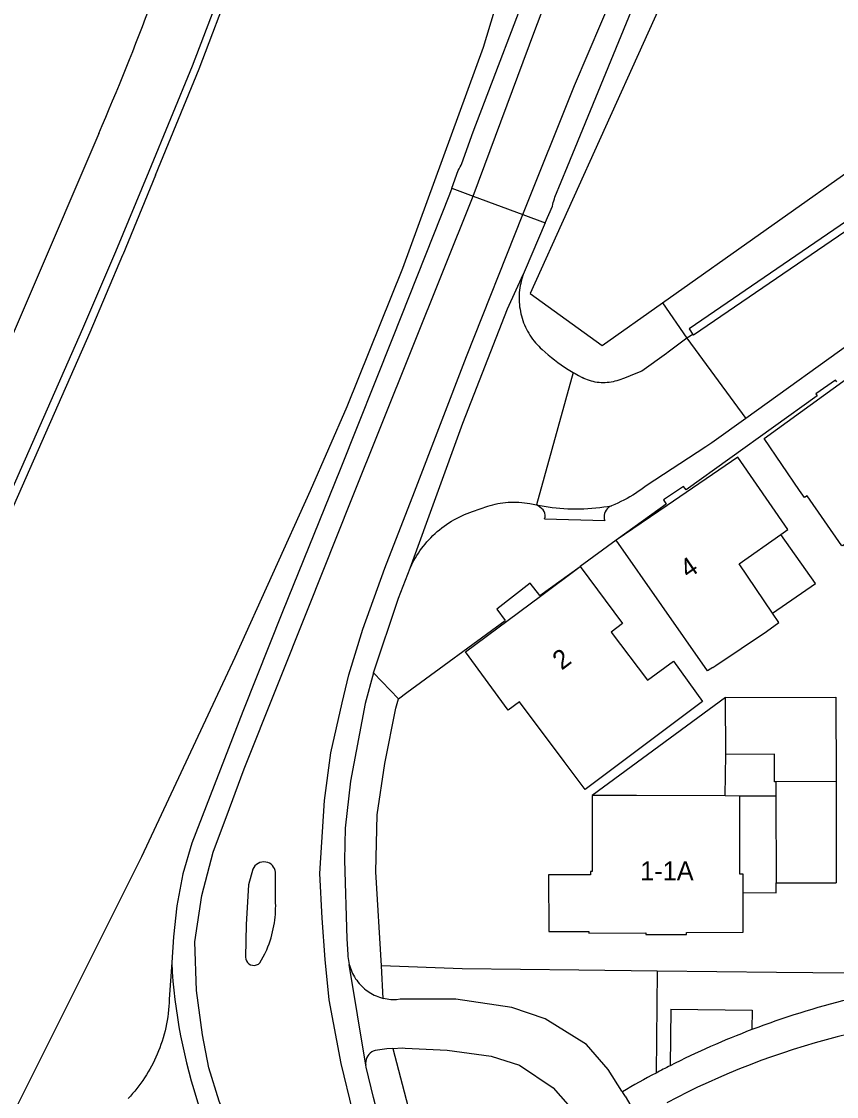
# Model space of a CAD drawing. Extents: x 194485 to 197793, y 468269 to 470822.
# Drawn here: x 194946.2 to 194997.9, y 470211.6 to 470279.7 of the extents above; entities that cross this region are included whole.
import ezdxf

# ---------------------------------------------------------------- set-up
doc = ezdxf.new("R2010")
doc.units = 0
for name, color, linetype in [('BGT grensvlak begroeid terreindeel LR', 7, 'Continuous'), ('BGT grensvlak gebouwinstallatie plus 1', 7, 'Continuous'), ('BGT grensvlak onbegroeid terreindeel', 7, 'Continuous'), ('BGT grensvlak pand op maaiveld', 7, 'Continuous'), ('BGT grensvlak scheiding', 7, 'Continuous'), ('BGT grensvlak waterdeel', 7, 'Continuous'), ('BGT grensvlak wegdeel', 7, 'Continuous'), ('BGT tekst huisnummerreeks', 7, 'Continuous')]:
    doc.layers.add(name, color=color, linetype=linetype)

msp = doc.modelspace()

# ---------------------------------------------------------------- linework, layer by layer
at = {"layer": 'BGT grensvlak begroeid terreindeel LR'}
msp.add_lwpolyline([(194992.784, 470294.177), (194978.465, 470262.467), (194983.025, 470259.187), (194986.852, 470261.89)], dxfattribs=at)
at = {"layer": 'BGT grensvlak gebouwinstallatie plus 1'}
for p, q in [((194996.54, 470244.101), (194994.35, 470247.208)), ((194993.816, 470242.213), (194996.54, 470244.101)), ((194990.835, 470236.865), (194982.385, 470230.671)), ((194990.827, 470230.635), (194990.852, 470233.261)), ((194994.026, 470231.54), (194994.029, 470230.631)), ((194997.865, 470231.559), (194997.865, 470225.138)), ((194994.029, 470230.631), (194991.747, 470230.632)), ((194994.029, 470230.631), (194994.046, 470225.126)), ((194994.046, 470225.126), (194997.865, 470225.138)), ((194994.048, 470224.504), (194994.046, 470225.126)), ((194991.969, 470224.512), (194994.048, 470224.504))]:
    msp.add_line(p, q, dxfattribs=at)
at = {"layer": 'BGT grensvlak onbegroeid terreindeel'}
for p, q in [((194974.153, 470219.676), (194969.028, 470219.869)), ((194981.551, 470219.589), (194974.153, 470219.676)), ((194986.516, 470219.53), (194981.551, 470219.589))]:
    msp.add_line(p, q, dxfattribs=at)
at = {"layer": 'BGT grensvlak pand op maaiveld'}
for p, q in [((194979.111, 470243.305), (194981.62, 470245.175)), ((194990.835, 470236.865), (194997.84, 470236.899)), ((194990.852, 470233.261), (194990.835, 470236.865)), ((194997.84, 470236.899), (194997.865, 470231.559)), ((194997.865, 470231.559), (194994.026, 470231.54)), ((194991.747, 470230.632), (194990.827, 470230.635))]:
    msp.add_line(p, q, dxfattribs=at)
for points in [[(195000.501, 470243.392), (194998.347, 470246.56), (194998.22, 470246.483), (194996.028, 470249.664), (194995.85, 470249.549), (194995.536, 470250), (194993.293, 470253.296), (194999.96, 470258.132), (195001.173, 470258.964), (195002.658, 470256.835), (195007.298, 470260.174)], [(194994.35, 470247.208), (194994.792, 470247.52), (194991.626, 470252.095), (194987.136, 470249.032), (194983.918, 470246.837)], [(194990.043, 470238.781), (194989.7, 470238.562), (194983.918, 470246.837)], [(194993.816, 470242.213), (194991.7, 470245.341), (194994.35, 470247.208)], [(194981.62, 470245.175), (194984.312, 470241.561), (194983.589, 470241.022), (194985.888, 470237.98)], [(194980.615, 470232.815), (194977.785, 470236.606), (194977.057, 470236.074), (194974.36, 470239.764), (194979.111, 470243.305)], [(194993.44, 470241.051), (194994.213, 470241.627), (194993.816, 470242.213)], [(194990.043, 470238.781), (194990.217, 470238.897), (194993.44, 470241.051)], [(194985.888, 470237.98), (194987.549, 470239.174), (194989.39, 470236.613), (194981.938, 470231.044), (194980.615, 470232.815)], [(194994.026, 470231.54), (194993.948, 470231.54), (194993.94, 470233.275), (194990.852, 470233.261)], [(194982.385, 470230.671), (194982.386, 470225.858), (194982.276, 470225.858), (194982.276, 470225.638), (194979.627, 470225.638), (194979.637, 470222.038), (194982.177, 470222.052), (194982.178, 470221.942), (194985.788, 470221.962), (194985.788, 470221.852), (194987.779, 470221.863)], [(194990.827, 470230.635), (194985.194, 470230.659), (194982.385, 470230.671)], [(194991.969, 470224.512), (194991.968, 470225.679), (194991.749, 470225.679), (194991.747, 470230.632)], [(194987.779, 470221.863), (194988.37, 470221.866), (194988.369, 470221.976), (194991.969, 470221.996), (194991.969, 470224.512)]]:
    msp.add_lwpolyline(points, dxfattribs=at)
at = {"layer": 'BGT grensvlak scheiding'}
for points in [[(194954.714, 470269.98), (194957.481, 470276.705), (194959.616, 470282.352), (194960.932, 470286.161), (194962.745, 470291.925), (194965.04, 470301.325), (194964.983, 470301.353), (194965.131, 470301.987), (194965.202, 470301.985), (194967.401, 470311.13)], [(194954.714, 470269.98), (194957.481, 470276.705), (194959.616, 470282.352), (194960.932, 470286.161), (194962.745, 470291.925), (194965.04, 470301.325), (194964.983, 470301.353), (194965.131, 470301.987), (194965.202, 470301.985), (194967.401, 470311.13)], [(194962.257, 470291.982), (194960.687, 470286.995), (194958.473, 470280.634), (194957.03, 470276.889), (194954.281, 470270.214)], [(194954.281, 470270.214), (194952.165, 470265.122), (194950.081, 470260.233), (194941.947, 470241.789), (194941.771, 470241.421)], [(194954.714, 470269.98), (194952.631, 470264.935), (194952.618, 470264.905)], [(194954.714, 470269.98), (194952.631, 470264.935), (194952.618, 470264.905)], [(194952.618, 470264.905), (194950.533, 470260.009), (194942.403, 470241.58), (194938.352, 470233.098), (194930.747, 470217.325), (194928.051, 470211.984), (194912.288, 470181.745), (194905.528, 470168.797), (194899.145, 470156.53), (194896.525, 470151.644), (194896.442, 470151.573), (194889.153, 470138.493), (194888.058, 470136.737), (194877.579, 470119.768), (194871.303, 470109.975), (194861.187, 470095.108), (194856.881, 470089.115), (194854.012, 470084.974)], [(194952.618, 470264.905), (194950.533, 470260.009), (194942.403, 470241.58), (194938.352, 470233.098), (194930.747, 470217.325), (194928.051, 470211.984), (194912.288, 470181.745), (194905.528, 470168.797), (194899.145, 470156.53), (194896.525, 470151.644), (194896.442, 470151.573), (194889.153, 470138.493), (194888.058, 470136.737), (194877.579, 470119.768), (194871.303, 470109.975), (194861.187, 470095.108), (194856.881, 470089.115), (194854.012, 470084.974)]]:
    msp.add_lwpolyline(points, dxfattribs=at)
at = {"layer": 'BGT grensvlak waterdeel'}
msp.add_lwpolyline([(194936.4, 470191.987), (194953.848, 470226.803), (194959.747, 470239.441), (194964.534, 470250), (194966.851, 470255.305), (194970.379, 470264.088), (194975.495, 470278.083), (194978.145, 470286.824), (194980.192, 470294.328), (194982.897, 470304.799), (194988.947, 470329.225)], dxfattribs=at)
at = {"layer": 'BGT grensvlak wegdeel'}
for p, q in [((195023.787, 470277.362), (194992.13, 470254.557)), ((194973.486, 470269.15), (194974.852, 470268.643)), ((194974.852, 470268.643), (194977.99, 470267.478)), ((194977.99, 470267.478), (194979.414, 470266.95)), ((194977.014, 470261.494), (194978.004, 470263.671)), ((194986.852, 470261.89), (194988.391, 470259.636)), ((194988.779, 470259.888), (194988.391, 470259.636)), ((194988.391, 470259.636), (194992.13, 470254.557)), ((194981.189, 470257.467), (194978.848, 470249.084)), ((194996.649, 470255.997), (194988.347, 470250.027)), ((194987.083, 470249.116), (194983.918, 470246.837)), ((194979.371, 470248.195), (194983.184, 470248.089)), ((194983.918, 470246.837), (194981.62, 470245.175)), ((194979.076, 470243.349), (194981.62, 470245.175)), ((194970.64, 470237.185), (194976.863, 470241.756)), ((194970.1, 470236.788), (194968.532, 470238.438)), ((194970.1, 470236.788), (194970.64, 470237.185)), ((194968.035, 470213.568), (194966.988, 470219.966)), ((194969.147, 470217.807), (194969.028, 470219.869)), ((194986.516, 470219.53), (194986.44, 470213.08)), ((194987.377, 470217.127), (194987.335, 470213.544)), ((194987.377, 470217.127), (194992.524, 470217.067)), ((194992.524, 470217.067), (194992.51, 470215.829)), ((194984.471, 470211.62), (194984.31, 470211.886))]:
    msp.add_line(p, q, dxfattribs=at)
for points in [[(194974.852, 470268.643), (194978.751, 470279.133), (194982.006, 470287.713), (194984.355, 470293.323), (194986.543, 470298.034), (194988.247, 470301.708), (194992.026, 470309.333), (194996.298, 470317.868), (195000.526, 470326.281), (195005.466, 470336.107), (195012.507, 470350.162), (195020.826, 470366.656), (195027.915, 470380.958), (195035.868, 470397.504), (195041.536, 470410.017), (195043.125, 470413.934), (195045.57, 470420.53), (195046.869, 470424.344)], [(194977.99, 470267.478), (194981.273, 470275.663), (194984.739, 470283.784), (194989.445, 470294.371), (194992.888, 470301.64), (194998.149, 470312.227), (195001.869, 470319.553), (195008.302, 470332.2), (195015.432, 470346.211), (195022.052, 470359.457), (195029.965, 470375.57), (195038.649, 470393.461), (195044.334, 470406.234), (195046.396, 470411.623), (195049.275, 470419.537), (195050.578, 470423.313)], [(194973.486, 470269.15), (194973.898, 470270.279), (194973.963, 470270.384), (194974.021, 470270.492), (194974.074, 470270.604), (194974.119, 470270.719), (194974.844, 470272.718), (194978.887, 470283.3), (194981.225, 470289.189), (194984.203, 470296.088), (194984.523, 470296.755)], [(194979.414, 470266.95), (194979.873, 470268.018), (194979.894, 470268.133), (194979.921, 470268.246), (194979.952, 470268.358), (194979.989, 470268.469), (194980.03, 470268.578), (194980.819, 470270.526), (194985.05, 470280.81), (194986.619, 470284.697), (194990.455, 470293.351), (194991.257, 470295.031)], [(195016.389, 470278.662), (194988.82, 470259.831), (194988.779, 470259.888)], [(194986.852, 470261.89), (195000, 470271.176), (195006.512, 470275.775)], [(195008.028, 470273.557), (194988.527, 470260.237), (194988.779, 470259.888)], [(194951.112, 470272.614), (194942.444, 470252.449), (194938.274, 470243.074), (194941.771, 470241.421)], [(194973.486, 470269.15), (194973.336, 470268.74), (194969.73, 470259.641), (194966.405, 470251.32), (194962.751, 470242.297), (194960.248, 470235.996), (194957.011, 470227.64), (194956.44, 470225.697), (194956.066, 470223.682), (194955.841, 470221.718), (194955.731, 470220.078)], [(194980.103, 470182.186), (194971.719, 470192.904), (194967.463, 470198.054), (194963.962, 470202.328), (194962.223, 470204.689), (194960.673, 470207.087), (194959.498, 470209.448), (194958.738, 470211.291), (194958.082, 470213.399), (194957.69, 470215.496), (194957.31, 470218.318), (194957.202, 470221.395), (194957.651, 470224.332), (194958.365, 470227.074), (194959.402, 470229.838), (194960.334, 470232.349), (194964.43, 470242.629), (194967.101, 470249.367), (194974.852, 470268.643)], [(194967.841, 470241.201), (194969.245, 470245.061), (194971.122, 470249.899), (194974.414, 470258.485), (194977.99, 470267.478)], [(194979.414, 470266.95), (194978.135, 470263.969), (194978.004, 470263.671)], [(194978.004, 470263.671), (194977.891, 470263.265), (194977.857, 470263.12), (194977.828, 470262.973), (194977.804, 470262.826), (194977.785, 470262.678), (194977.77, 470262.53), (194977.761, 470262.381), (194977.757, 470262.232), (194977.758, 470262.083), (194977.764, 470261.934), (194977.775, 470261.785), (194977.791, 470261.637), (194977.813, 470261.489), (194977.839, 470261.342), (194977.87, 470261.196), (194977.906, 470261.051), (194977.947, 470260.908), (194977.993, 470260.766), (194978.043, 470260.626), (194978.098, 470260.488), (194978.158, 470260.352), (194978.223, 470260.217), (194978.292, 470260.085), (194978.365, 470259.956), (194978.443, 470259.829), (194978.525, 470259.705), (194978.611, 470259.583), (194978.701, 470259.465), (194978.796, 470259.349), (194978.894, 470259.237), (194978.996, 470259.129), (194979.101, 470259.024), (194979.21, 470258.922), (194979.404, 470258.751), (194979.602, 470258.584), (194979.803, 470258.421), (194980.007, 470258.262), (194980.215, 470258.107), (194980.426, 470257.957), (194980.64, 470257.811), (194980.857, 470257.67), (194981.077, 470257.533), (194981.189, 470257.467)], [(194970.851, 470245.079), (194974.19, 470254.257), (194977.014, 470261.494)], [(194988.391, 470259.636), (194987.202, 470258.752), (194987.102, 470258.667), (194985.527, 470257.553), (194985.166, 470257.404), (194984.804, 470257.26), (194984.439, 470257.121), (194984.072, 470256.987), (194983.953, 470256.947), (194983.831, 470256.913), (194983.709, 470256.884), (194983.585, 470256.86), (194983.461, 470256.842), (194983.336, 470256.829), (194983.21, 470256.821), (194983.084, 470256.819), (194982.958, 470256.822), (194982.833, 470256.831), (194982.708, 470256.846), (194982.583, 470256.865), (194982.46, 470256.891), (194982.338, 470256.921), (194982.217, 470256.957), (194982.098, 470256.998), (194981.981, 470257.044), (194981.866, 470257.095), (194981.753, 470257.151)], [(194981.189, 470257.467), (194981.3, 470257.401), (194981.525, 470257.274), (194981.753, 470257.151)], [(194997.891, 470256.888), (194997.821, 470256.988), (194996.566, 470256.116), (194996.649, 470255.997)], [(194992.13, 470254.557), (194989.983, 470253.01), (194989.593, 470252.751), (194985.809, 470250.288), (194985.644, 470250.161), (194985.477, 470250.038), (194985.306, 470249.919), (194985.132, 470249.804), (194984.956, 470249.693), (194984.777, 470249.587), (194984.596, 470249.485), (194984.405, 470249.384), (194984.212, 470249.287), (194984.016, 470249.196), (194983.818, 470249.11), (194983.618, 470249.028)], [(194988.347, 470250.027), (194988.188, 470250.244), (194986.907, 470249.398), (194987.083, 470249.116)], [(194970.851, 470245.079), (194970.927, 470245.242), (194971.007, 470245.403), (194971.091, 470245.561), (194971.18, 470245.718), (194971.273, 470245.872), (194971.37, 470246.023), (194971.471, 470246.171), (194971.576, 470246.317), (194971.685, 470246.46), (194971.798, 470246.6), (194971.914, 470246.737), (194972.034, 470246.871), (194972.158, 470247.001), (194972.29, 470247.132), (194972.425, 470247.26), (194972.564, 470247.384), (194972.706, 470247.504), (194972.852, 470247.62), (194973, 470247.732), (194973.152, 470247.839), (194973.307, 470247.943), (194973.464, 470248.042), (194973.624, 470248.136), (194973.787, 470248.226), (194973.953, 470248.312), (194974.12, 470248.392), (194974.29, 470248.469), (194974.462, 470248.54), (194974.635, 470248.606), (194974.811, 470248.668), (194975.279, 470248.821), (194975.765, 470248.992), (194975.922, 470249.042), (194976.081, 470249.086), (194976.241, 470249.126), (194976.403, 470249.16), (194976.565, 470249.19), (194976.728, 470249.214), (194976.892, 470249.233), (194977.063, 470249.247), (194977.234, 470249.256), (194977.405, 470249.26), (194977.576, 470249.257), (194977.747, 470249.249), (194977.918, 470249.236), (194978.088, 470249.217), (194978.434, 470249.17), (194978.848, 470249.084)], [(194978.848, 470249.084), (194979.096, 470249.035), (194979.345, 470248.991), (194979.594, 470248.953), (194979.845, 470248.919), (194980.096, 470248.89), (194980.347, 470248.867), (194980.599, 470248.848), (194980.851, 470248.835), (194981.104, 470248.827), (194981.357, 470248.824), (194981.609, 470248.826), (194981.862, 470248.834), (194982.114, 470248.846), (194982.366, 470248.864), (194982.618, 470248.886), (194982.869, 470248.914), (194983.119, 470248.947), (194983.369, 470248.985), (194983.618, 470249.028)], [(194979.371, 470248.195), (194979.407, 470248.311), (194979.416, 470248.432), (194979.396, 470248.552), (194979.349, 470248.665), (194979.278, 470248.763), (194979.182, 470248.858), (194979.078, 470248.943), (194978.966, 470249.019), (194978.848, 470249.084)], [(194983.618, 470249.028), (194983.515, 470248.978), (194983.421, 470248.914), (194983.337, 470248.836), (194983.265, 470248.747), (194983.208, 470248.648), (194983.167, 470248.541), (194983.143, 470248.428), (194983.138, 470248.313), (194983.152, 470248.199), (194983.184, 470248.089)], [(194968.532, 470238.438), (194970.115, 470243.179), (194970.851, 470245.079)], [(194979.076, 470243.349), (194978.45, 470244.123), (194976.346, 470242.471), (194976.863, 470241.756)], [(194983.21, 470184.681), (194979.75, 470188.94), (194977.217, 470192.511), (194975.04, 470195.736), (194972.944, 470199.1), (194970.095, 470204.15), (194968.668, 470206.799), (194967.896, 470208.55), (194967.217, 470210.646), (194966.468, 470213.687), (194965.715, 470217.72), (194965.45, 470220.278), (194965.278, 470222.892), (194965.128, 470225.715), (194965.411, 470230.35), (194965.826, 470233.379), (194966.54, 470236.535), (194966.966, 470238.321), (194967.841, 470241.201)], [(194968.532, 470238.438), (194967.999, 470236.49), (194967.067, 470231.581), (194966.725, 470228.588), (194966.687, 470226.573), (194966.838, 470221.581), (194966.9, 470220.581), (194966.907, 470220.457), (194966.92, 470220.333), (194966.937, 470220.21), (194966.96, 470220.087), (194966.988, 470219.966)], [(194969.028, 470219.869), (194968.683, 470225.831), (194968.765, 470229.439), (194969.247, 470232.689), (194969.934, 470236.204), (194970.1, 470236.788)], [(194960.417, 470220.422), (194960.431, 470220.3), (194960.473, 470220.185), (194960.541, 470220.083), (194960.63, 470219.999), (194960.737, 470219.939), (194960.86, 470219.905), (194960.987, 470219.901), (194961.111, 470219.928), (194961.225, 470219.985), (194961.322, 470220.068), (194961.637, 470220.625), (194961.679, 470220.707), (194961.759, 470220.889), (194961.834, 470221.073), (194961.904, 470221.259), (194961.968, 470221.447), (194962.028, 470221.636), (194962.082, 470221.828), (194962.13, 470222.02), (194962.174, 470222.214), (194962.212, 470222.409), (194962.242, 470222.589), (194962.267, 470222.769), (194962.288, 470222.95), (194962.304, 470223.132), (194962.315, 470223.314), (194962.322, 470223.496), (194962.323, 470223.678), (194962.32, 470223.86), (194962.311, 470224.224), (194962.307, 470224.589), (194962.307, 470224.953), (194962.312, 470225.318), (194962.322, 470225.682), (194962.316, 470225.801), (194962.292, 470225.917), (194962.25, 470226.029), (194962.191, 470226.132), (194962.116, 470226.224), (194962.028, 470226.304), (194961.928, 470226.368), (194961.819, 470226.417), (194961.704, 470226.447), (194961.576, 470226.459), (194961.448, 470226.449), (194961.324, 470226.418), (194961.206, 470226.365), (194961.1, 470226.294), (194961.007, 470226.206), (194960.93, 470226.103), (194960.872, 470225.988), (194960.61, 470225.01), (194960.456, 470222.492), (194960.417, 470220.422)], [(194955.731, 470220.078), (194955.576, 470217.755), (194955.567, 470217.53), (194955.553, 470217.306), (194955.534, 470217.081), (194955.509, 470216.858), (194955.479, 470216.635), (194955.444, 470216.413), (194955.403, 470216.191), (194955.358, 470215.971), (194955.307, 470215.752), (194955.251, 470215.534), (194955.19, 470215.317), (194955.124, 470215.102), (194955.052, 470214.889), (194954.976, 470214.677), (194954.899, 470214.479), (194954.818, 470214.282), (194954.733, 470214.087), (194954.643, 470213.894), (194954.549, 470213.704), (194954.451, 470213.515), (194954.348, 470213.329), (194954.242, 470213.145), (194954.131, 470212.963), (194954.017, 470212.784), (194953.898, 470212.607), (194953.775, 470212.434), (194953.649, 470212.262), (194953.519, 470212.094), (194953.385, 470211.929), (194953.254, 470211.774), (194953.118, 470211.623), (194952.98, 470211.475)], [(194966.988, 470219.966), (194967.021, 470219.846), (194967.059, 470219.727), (194967.102, 470219.61), (194967.15, 470219.495), (194967.202, 470219.383), (194967.259, 470219.272), (194967.321, 470219.164), (194967.387, 470219.058), (194967.458, 470218.956), (194967.532, 470218.856), (194967.611, 470218.76), (194967.694, 470218.667), (194967.781, 470218.578), (194967.871, 470218.492), (194967.963, 470218.412), (194968.058, 470218.335), (194968.156, 470218.263), (194968.257, 470218.195), (194968.361, 470218.131), (194968.467, 470218.071), (194968.575, 470218.015), (194968.686, 470217.964), (194968.799, 470217.918), (194968.913, 470217.876), (194969.029, 470217.839), (194969.147, 470217.807)], [(194998.671, 470219.4), (194994.064, 470219.442), (194986.516, 470219.53)], [(194984.31, 470211.886), (194984.262, 470211.922), (194983.401, 470213.31), (194982.025, 470214.893), (194979.406, 470216.512), (194977.288, 470217.238), (194973.752, 470217.765), (194970.215, 470217.751), (194969.993, 470217.719), (194969.871, 470217.717), (194969.749, 470217.719), (194969.628, 470217.727), (194969.506, 470217.74), (194969.386, 470217.757), (194969.266, 470217.78), (194969.147, 470217.807)], [(194969.745, 470214.63), (194969.38, 470214.606), (194968.623, 470214.512), (194968.513, 470214.47), (194968.41, 470214.414), (194968.316, 470214.344), (194968.233, 470214.261), (194968.162, 470214.168), (194968.101, 470214.058), (194968.057, 470213.941), (194968.031, 470213.818), (194968.024, 470213.693), (194968.035, 470213.568)], [(194969.745, 470214.63), (194970.372, 470214.671), (194970.532, 470214.657), (194973.192, 470214.524), (194975.982, 470214.15), (194977.779, 470213.574), (194979.905, 470212.147), (194981.631, 470210.207), (194981.681, 470210.081), (194981.691, 470210.068)], [(194969.745, 470214.63), (194970.827, 470210.504)], [(194969.08, 470209.51), (194969.016, 470209.695), (194968.958, 470209.882), (194968.905, 470210.07), (194968.526, 470211.519), (194968.065, 470213.446), (194968.035, 470213.568)], [(194984.471, 470211.62), (194984.845, 470211.003), (194984.907, 470210.9), (194984.98, 470210.806), (194985.065, 470210.722), (194985.159, 470210.648), (194985.261, 470210.586), (194985.371, 470210.538), (194985.485, 470210.503), (194985.609, 470210.482), (194985.734, 470210.476), (194985.859, 470210.487), (194985.981, 470210.514)]]:
    msp.add_lwpolyline(points, dxfattribs=at)
for centre, radius, start, end in [((194762.166, 470353.522), 205.54, 336.81914, 341.8401), ((194990.366, 470221.938), 34.685, 183.07436, 198.52872), ((195011.32, 470166.232), 53.045, 103.82254, 110.76959), ((195009.768, 470168.653), 48.19, 90.43857, 118.02459), ((195011.31, 470166.248), 53.025, 110.7659, 116.88142), ((195010.287, 470168.177), 50.842, 116.83579, 117.97189), ((195011.41, 470166.038), 53.259, 117.95982, 120.58697)]:
    msp.add_arc(centre, radius, start, end, dxfattribs=at)

# ---------------------------------------------------------------- texts
at = {"layer": 'BGT tekst huisnummerreeks'}
for s, rotation, p in [('4', 34.3, (194988.475, 470244.377)), ('2', 37.2, (194980.453, 470238.568)), ('1-1A', 359.9, (194985.432, 470225.293))]:
    msp.add_text(s, height=1.2, rotation=rotation, dxfattribs=at).set_placement(p)

doc.saveas('drawing.dxf')
